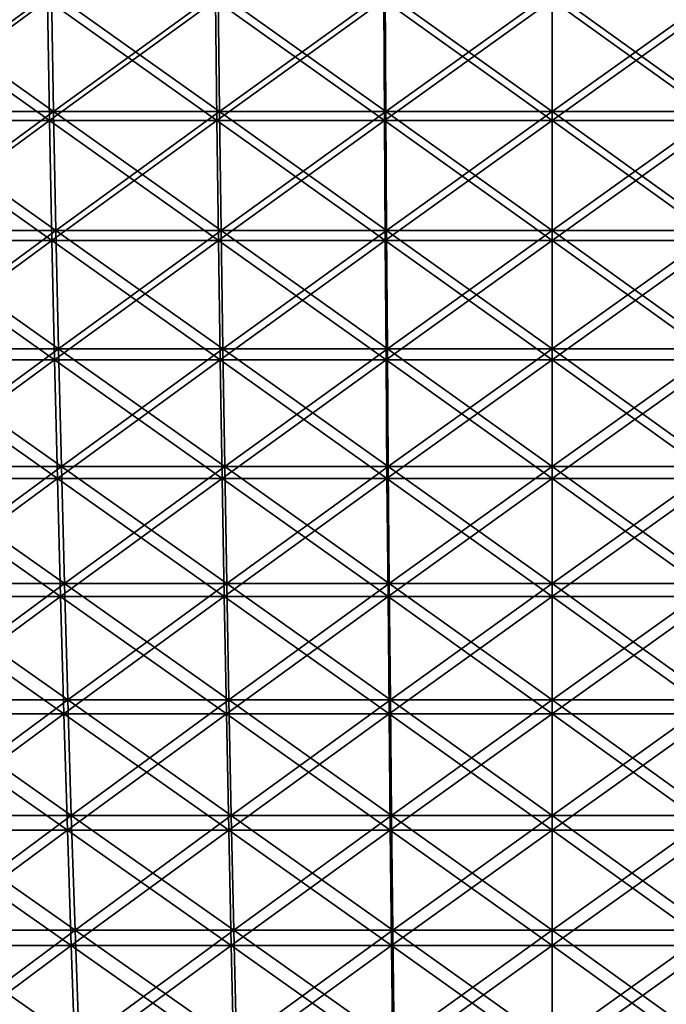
# Model space of a CAD drawing. Header units: millimetres. Extents: x -250 to 250, y -45 to 4150.
# Tile 701 of 805: x -24 to 5, y 4061 to 4105. Entities that reach past the tile are written whole.
import ezdxf

# ---------------------------------------------------------------- set-up
doc = ezdxf.new("R2010")
doc.units = ezdxf.units.MM
doc.header["$LTSCALE"] = 81.481481
for name, color, linetype in [('19', 7, 'CONTINUOUS'), ('20', 7, 'CONTINUOUS'), ('21', 7, 'CONTINUOUS'), ('22', 7, 'CONTINUOUS')]:
    doc.layers.add(name, color=color, linetype=linetype)

msp = doc.modelspace()

# ---------------------------------------------------------------- linework, layer by layer
at = {"layer": '19', "color": 7, "linetype": 'CONTINUOUS'}
for points in [[(-22.708, 4106.054, -245.057), (-30.117, 4100.628, -243.219), (-30.244, 4106.054, -244.242), (-22.708, 4106.054, -245.057)], [(-22.613, 4100.628, -244.031), (-30.117, 4100.628, -243.219), (-22.708, 4106.054, -245.057), (-22.613, 4100.628, -244.031)], [(-15.151, 4106.054, -245.64), (-22.613, 4100.628, -244.031), (-22.708, 4106.054, -245.057), (-15.151, 4106.054, -245.64)], [(-15.087, 4100.628, -244.612), (-22.613, 4100.628, -244.031), (-15.151, 4106.054, -245.64), (-15.087, 4100.628, -244.612)], [(-7.579, 4106.054, -245.99), (-15.087, 4100.628, -244.612), (-15.151, 4106.054, -245.64), (-7.579, 4106.054, -245.99)], [(-7.547, 4100.628, -244.96), (-15.087, 4100.628, -244.612), (-7.579, 4106.054, -245.99), (-7.547, 4100.628, -244.96)], [(0, 4106.054, -246.107), (-7.547, 4100.628, -244.96), (-7.579, 4106.054, -245.99), (0, 4106.054, -246.107)], [(0, 4100.628, -245.076), (-7.547, 4100.628, -244.96), (0, 4106.054, -246.107), (0, 4100.628, -245.076)], [(7.547, 4100.628, -244.96), (0, 4100.628, -245.076), (7.579, 4106.054, -245.99), (7.547, 4100.628, -244.96)], [(7.579, 4106.054, -245.99), (0, 4100.628, -245.076), (0, 4106.054, -246.107), (7.579, 4106.054, -245.99)], [(-22.613, 4100.628, -244.031), (-29.976, 4095.227, -242.077), (-30.117, 4100.628, -243.219), (-22.613, 4100.628, -244.031)], [(-22.507, 4095.227, -242.886), (-29.976, 4095.227, -242.077), (-22.613, 4100.628, -244.031), (-22.507, 4095.227, -242.886)], [(-15.087, 4100.628, -244.612), (-22.507, 4095.227, -242.886), (-22.613, 4100.628, -244.031), (-15.087, 4100.628, -244.612)], [(-15.016, 4095.227, -243.463), (-22.507, 4095.227, -242.886), (-15.087, 4100.628, -244.612), (-15.016, 4095.227, -243.463)], [(-7.547, 4100.628, -244.96), (-15.016, 4095.227, -243.463), (-15.087, 4100.628, -244.612), (-7.547, 4100.628, -244.96)], [(-7.512, 4095.227, -243.81), (-15.016, 4095.227, -243.463), (-7.547, 4100.628, -244.96), (-7.512, 4095.227, -243.81)], [(0, 4100.628, -245.076), (-7.512, 4095.227, -243.81), (-7.547, 4100.628, -244.96), (0, 4100.628, -245.076)], [(0, 4095.227, -243.926), (-7.512, 4095.227, -243.81), (0, 4100.628, -245.076), (0, 4095.227, -243.926)], [(7.512, 4095.227, -243.81), (0, 4095.227, -243.926), (7.547, 4100.628, -244.96), (7.512, 4095.227, -243.81)], [(7.547, 4100.628, -244.96), (0, 4095.227, -243.926), (0, 4100.628, -245.076), (7.547, 4100.628, -244.96)], [(-22.507, 4095.227, -242.886), (-29.82, 4089.852, -240.817), (-29.976, 4095.227, -242.077), (-22.507, 4095.227, -242.886)], [(-22.39, 4089.852, -241.622), (-29.82, 4089.852, -240.817), (-22.507, 4095.227, -242.886), (-22.39, 4089.852, -241.622)], [(-15.016, 4095.227, -243.463), (-22.39, 4089.852, -241.622), (-22.507, 4095.227, -242.886), (-15.016, 4095.227, -243.463)], [(-14.938, 4089.852, -242.196), (-22.39, 4089.852, -241.622), (-15.016, 4095.227, -243.463), (-14.938, 4089.852, -242.196)], [(-7.512, 4095.227, -243.81), (-14.938, 4089.852, -242.196), (-15.016, 4095.227, -243.463), (-7.512, 4095.227, -243.81)], [(-7.473, 4089.852, -242.542), (-14.938, 4089.852, -242.196), (-7.512, 4095.227, -243.81), (-7.473, 4089.852, -242.542)], [(0, 4095.227, -243.926), (-7.473, 4089.852, -242.542), (-7.512, 4095.227, -243.81), (0, 4095.227, -243.926)], [(0, 4089.852, -242.657), (-7.473, 4089.852, -242.542), (0, 4095.227, -243.926), (0, 4089.852, -242.657)], [(7.473, 4089.852, -242.542), (0, 4089.852, -242.657), (7.512, 4095.227, -243.81), (7.473, 4089.852, -242.542)], [(7.512, 4095.227, -243.81), (0, 4089.852, -242.657), (0, 4095.227, -243.926), (7.512, 4095.227, -243.81)], [(-22.39, 4089.852, -241.622), (-29.649, 4084.507, -239.44), (-29.82, 4089.852, -240.817), (-22.39, 4089.852, -241.622)], [(-22.261, 4084.507, -240.24), (-29.649, 4084.507, -239.44), (-22.39, 4089.852, -241.622), (-22.261, 4084.507, -240.24)], [(-14.938, 4089.852, -242.196), (-22.261, 4084.507, -240.24), (-22.39, 4089.852, -241.622), (-14.938, 4089.852, -242.196)], [(-14.853, 4084.507, -240.811), (-22.261, 4084.507, -240.24), (-14.938, 4089.852, -242.196), (-14.853, 4084.507, -240.811)], [(-7.473, 4089.852, -242.542), (-14.853, 4084.507, -240.811), (-14.938, 4089.852, -242.196), (-7.473, 4089.852, -242.542)], [(-7.43, 4084.507, -241.154), (-14.853, 4084.507, -240.811), (-7.473, 4089.852, -242.542), (-7.43, 4084.507, -241.154)], [(0, 4089.852, -242.657), (-7.43, 4084.507, -241.154), (-7.473, 4089.852, -242.542), (0, 4089.852, -242.657)], [(0, 4084.507, -241.269), (-7.43, 4084.507, -241.154), (0, 4089.852, -242.657), (0, 4084.507, -241.269)], [(7.43, 4084.507, -241.154), (0, 4084.507, -241.269), (7.473, 4089.852, -242.542), (7.43, 4084.507, -241.154)], [(7.473, 4089.852, -242.542), (0, 4084.507, -241.269), (0, 4089.852, -242.657), (7.473, 4089.852, -242.542)], [(-22.261, 4084.507, -240.24), (-29.464, 4079.194, -237.946), (-29.649, 4084.507, -239.44), (-22.261, 4084.507, -240.24)], [(-22.123, 4079.194, -238.741), (-29.464, 4079.194, -237.946), (-22.261, 4084.507, -240.24), (-22.123, 4079.194, -238.741)], [(-14.853, 4084.507, -240.811), (-22.123, 4079.194, -238.741), (-22.261, 4084.507, -240.24), (-14.853, 4084.507, -240.811)], [(-14.76, 4079.194, -239.309), (-22.123, 4079.194, -238.741), (-14.853, 4084.507, -240.811), (-14.76, 4079.194, -239.309)], [(-7.43, 4084.507, -241.154), (-14.76, 4079.194, -239.309), (-14.853, 4084.507, -240.811), (-7.43, 4084.507, -241.154)], [(-7.384, 4079.194, -239.65), (-14.76, 4079.194, -239.309), (-7.43, 4084.507, -241.154), (-7.384, 4079.194, -239.65)], [(0, 4084.507, -241.269), (-7.384, 4079.194, -239.65), (-7.43, 4084.507, -241.154), (0, 4084.507, -241.269)], [(0, 4079.194, -239.763), (-7.384, 4079.194, -239.65), (0, 4084.507, -241.269), (0, 4079.194, -239.763)], [(7.384, 4079.194, -239.65), (0, 4079.194, -239.763), (7.43, 4084.507, -241.154), (7.384, 4079.194, -239.65)], [(7.43, 4084.507, -241.154), (0, 4079.194, -239.763), (0, 4084.507, -241.269), (7.43, 4084.507, -241.154)], [(-22.123, 4079.194, -238.741), (-29.265, 4073.915, -236.336), (-29.464, 4079.194, -237.946), (-22.123, 4079.194, -238.741)], [(-21.973, 4073.915, -237.125), (-29.265, 4073.915, -236.336), (-22.123, 4079.194, -238.741), (-21.973, 4073.915, -237.125)], [(-14.76, 4079.194, -239.309), (-21.973, 4073.915, -237.125), (-22.123, 4079.194, -238.741), (-14.76, 4079.194, -239.309)], [(-14.66, 4073.915, -237.689), (-21.973, 4073.915, -237.125), (-14.76, 4079.194, -239.309), (-14.66, 4073.915, -237.689)], [(-7.384, 4079.194, -239.65), (-14.66, 4073.915, -237.689), (-14.76, 4079.194, -239.309), (-7.384, 4079.194, -239.65)], [(-7.334, 4073.915, -238.028), (-14.66, 4073.915, -237.689), (-7.384, 4079.194, -239.65), (-7.334, 4073.915, -238.028)], [(0, 4079.194, -239.763), (-7.334, 4073.915, -238.028), (-7.384, 4079.194, -239.65), (0, 4079.194, -239.763)], [(0, 4073.915, -238.141), (-7.334, 4073.915, -238.028), (0, 4079.194, -239.763), (0, 4073.915, -238.141)], [(7.334, 4073.915, -238.028), (0, 4073.915, -238.141), (7.384, 4079.194, -239.65), (7.334, 4073.915, -238.028)], [(7.384, 4079.194, -239.65), (0, 4073.915, -238.141), (0, 4079.194, -239.763), (7.384, 4079.194, -239.65)], [(-21.973, 4073.915, -237.125), (-29.051, 4068.673, -234.61), (-29.265, 4073.915, -236.336), (-21.973, 4073.915, -237.125)], [(-21.812, 4068.673, -235.394), (-29.051, 4068.673, -234.61), (-21.973, 4073.915, -237.125), (-21.812, 4068.673, -235.394)], [(-14.66, 4073.915, -237.689), (-21.812, 4068.673, -235.394), (-21.973, 4073.915, -237.125), (-14.66, 4073.915, -237.689)], [(-14.553, 4068.673, -235.954), (-21.812, 4068.673, -235.394), (-14.66, 4073.915, -237.689), (-14.553, 4068.673, -235.954)], [(-7.334, 4073.915, -238.028), (-14.553, 4068.673, -235.954), (-14.66, 4073.915, -237.689), (-7.334, 4073.915, -238.028)], [(-7.28, 4068.673, -236.29), (-14.553, 4068.673, -235.954), (-7.334, 4073.915, -238.028), (-7.28, 4068.673, -236.29)], [(0, 4073.915, -238.141), (-7.28, 4068.673, -236.29), (-7.334, 4073.915, -238.028), (0, 4073.915, -238.141)], [(0, 4068.673, -236.402), (-7.28, 4068.673, -236.29), (0, 4073.915, -238.141), (0, 4068.673, -236.402)], [(7.28, 4068.673, -236.29), (0, 4068.673, -236.402), (7.334, 4073.915, -238.028), (7.28, 4068.673, -236.29)], [(7.334, 4073.915, -238.028), (0, 4068.673, -236.402), (0, 4073.915, -238.141), (7.334, 4073.915, -238.028)], [(-21.812, 4068.673, -235.394), (-28.823, 4063.471, -232.77), (-29.051, 4068.673, -234.61), (-21.812, 4068.673, -235.394)], [(-21.641, 4063.471, -233.548), (-28.823, 4063.471, -232.77), (-21.812, 4068.673, -235.394), (-21.641, 4063.471, -233.548)], [(-14.553, 4068.673, -235.954), (-21.641, 4063.471, -233.548), (-21.812, 4068.673, -235.394), (-14.553, 4068.673, -235.954)], [(-14.439, 4063.471, -234.103), (-21.641, 4063.471, -233.548), (-14.553, 4068.673, -235.954), (-14.439, 4063.471, -234.103)], [(-7.28, 4068.673, -236.29), (-14.439, 4063.471, -234.103), (-14.553, 4068.673, -235.954), (-7.28, 4068.673, -236.29)], [(-7.223, 4063.471, -234.437), (-14.439, 4063.471, -234.103), (-7.28, 4068.673, -236.29), (-7.223, 4063.471, -234.437)], [(0, 4068.673, -236.402), (-7.223, 4063.471, -234.437), (-7.28, 4068.673, -236.29), (0, 4068.673, -236.402)], [(0, 4063.471, -234.548), (-7.223, 4063.471, -234.437), (0, 4068.673, -236.402), (0, 4063.471, -234.548)], [(7.223, 4063.471, -234.437), (0, 4063.471, -234.548), (7.28, 4068.673, -236.29), (7.223, 4063.471, -234.437)], [(7.28, 4068.673, -236.29), (0, 4063.471, -234.548), (0, 4068.673, -236.402), (7.28, 4068.673, -236.29)], [(-21.641, 4063.471, -233.548), (-28.581, 4058.312, -230.817), (-28.823, 4063.471, -232.77), (-21.641, 4063.471, -233.548)], [(-21.46, 4058.312, -231.587), (-28.581, 4058.312, -230.817), (-21.641, 4063.471, -233.548), (-21.46, 4058.312, -231.587)], [(-14.439, 4063.471, -234.103), (-21.46, 4058.312, -231.587), (-21.641, 4063.471, -233.548), (-14.439, 4063.471, -234.103)], [(-14.318, 4058.312, -232.138), (-21.46, 4058.312, -231.587), (-14.439, 4063.471, -234.103), (-14.318, 4058.312, -232.138)], [(-7.223, 4063.471, -234.437), (-14.318, 4058.312, -232.138), (-14.439, 4063.471, -234.103), (-7.223, 4063.471, -234.437)], [(-7.162, 4058.312, -232.469), (-14.318, 4058.312, -232.138), (-7.223, 4063.471, -234.437), (-7.162, 4058.312, -232.469)], [(0, 4063.471, -234.548), (-7.162, 4058.312, -232.469), (-7.223, 4063.471, -234.437), (0, 4063.471, -234.548)], [(0, 4058.312, -232.58), (-7.162, 4058.312, -232.469), (0, 4063.471, -234.548), (0, 4058.312, -232.58)], [(7.162, 4058.312, -232.469), (0, 4058.312, -232.58), (7.223, 4063.471, -234.437), (7.162, 4058.312, -232.469)], [(7.223, 4063.471, -234.437), (0, 4058.312, -232.58), (0, 4063.471, -234.548), (7.223, 4063.471, -234.437)]]:
    msp.add_3dface(points, dxfattribs=at)
at = {"layer": '20', "color": 7, "linetype": 'CONTINUOUS'}
for points in [[(-30.117, 4100.628, 243.219), (-22.613, 4100.628, 244.031), (-30.244, 4106.054, 244.242), (-30.117, 4100.628, 243.219)], [(-30.244, 4106.054, 244.242), (-22.613, 4100.628, 244.031), (-22.708, 4106.054, 245.057), (-30.244, 4106.054, 244.242)], [(-22.613, 4100.628, 244.031), (-15.087, 4100.628, 244.612), (-22.708, 4106.054, 245.057), (-22.613, 4100.628, 244.031)], [(-22.708, 4106.054, 245.057), (-15.087, 4100.628, 244.612), (-15.151, 4106.054, 245.64), (-22.708, 4106.054, 245.057)], [(-15.087, 4100.628, 244.612), (-7.547, 4100.628, 244.96), (-15.151, 4106.054, 245.64), (-15.087, 4100.628, 244.612)], [(-15.151, 4106.054, 245.64), (-7.547, 4100.628, 244.96), (-7.579, 4106.054, 245.99), (-15.151, 4106.054, 245.64)], [(-7.547, 4100.628, 244.96), (0, 4100.628, 245.076), (-7.579, 4106.054, 245.99), (-7.547, 4100.628, 244.96)], [(-7.579, 4106.054, 245.99), (0, 4100.628, 245.076), (0, 4106.054, 246.107), (-7.579, 4106.054, 245.99)], [(0, 4100.628, 245.076), (7.547, 4100.628, 244.96), (0, 4106.054, 246.107), (0, 4100.628, 245.076)], [(0, 4106.054, 246.107), (7.547, 4100.628, 244.96), (7.579, 4106.054, 245.99), (0, 4106.054, 246.107)], [(-29.976, 4095.227, 242.077), (-22.507, 4095.227, 242.886), (-30.117, 4100.628, 243.219), (-29.976, 4095.227, 242.077)], [(-30.117, 4100.628, 243.219), (-22.507, 4095.227, 242.886), (-22.613, 4100.628, 244.031), (-30.117, 4100.628, 243.219)], [(-22.507, 4095.227, 242.886), (-15.016, 4095.227, 243.463), (-22.613, 4100.628, 244.031), (-22.507, 4095.227, 242.886)], [(-22.613, 4100.628, 244.031), (-15.016, 4095.227, 243.463), (-15.087, 4100.628, 244.612), (-22.613, 4100.628, 244.031)], [(-15.016, 4095.227, 243.463), (-7.512, 4095.227, 243.81), (-15.087, 4100.628, 244.612), (-15.016, 4095.227, 243.463)], [(-15.087, 4100.628, 244.612), (-7.512, 4095.227, 243.81), (-7.547, 4100.628, 244.96), (-15.087, 4100.628, 244.612)], [(-7.512, 4095.227, 243.81), (0, 4095.227, 243.926), (-7.547, 4100.628, 244.96), (-7.512, 4095.227, 243.81)], [(-7.547, 4100.628, 244.96), (0, 4095.227, 243.926), (0, 4100.628, 245.076), (-7.547, 4100.628, 244.96)], [(0, 4095.227, 243.926), (7.512, 4095.227, 243.81), (0, 4100.628, 245.076), (0, 4095.227, 243.926)], [(0, 4100.628, 245.076), (7.512, 4095.227, 243.81), (7.547, 4100.628, 244.96), (0, 4100.628, 245.076)], [(-29.82, 4089.852, 240.817), (-22.39, 4089.852, 241.622), (-29.976, 4095.227, 242.077), (-29.82, 4089.852, 240.817)], [(-29.976, 4095.227, 242.077), (-22.39, 4089.852, 241.622), (-22.507, 4095.227, 242.886), (-29.976, 4095.227, 242.077)], [(-22.39, 4089.852, 241.622), (-14.938, 4089.852, 242.196), (-22.507, 4095.227, 242.886), (-22.39, 4089.852, 241.622)], [(-22.507, 4095.227, 242.886), (-14.938, 4089.852, 242.196), (-15.016, 4095.227, 243.463), (-22.507, 4095.227, 242.886)], [(-14.938, 4089.852, 242.196), (-7.473, 4089.852, 242.542), (-15.016, 4095.227, 243.463), (-14.938, 4089.852, 242.196)], [(-15.016, 4095.227, 243.463), (-7.473, 4089.852, 242.542), (-7.512, 4095.227, 243.81), (-15.016, 4095.227, 243.463)], [(-7.473, 4089.852, 242.542), (0, 4089.852, 242.657), (-7.512, 4095.227, 243.81), (-7.473, 4089.852, 242.542)], [(-7.512, 4095.227, 243.81), (0, 4089.852, 242.657), (0, 4095.227, 243.926), (-7.512, 4095.227, 243.81)], [(0, 4089.852, 242.657), (7.473, 4089.852, 242.542), (0, 4095.227, 243.926), (0, 4089.852, 242.657)], [(0, 4095.227, 243.926), (7.473, 4089.852, 242.542), (7.512, 4095.227, 243.81), (0, 4095.227, 243.926)], [(-29.649, 4084.507, 239.44), (-22.261, 4084.507, 240.24), (-29.82, 4089.852, 240.817), (-29.649, 4084.507, 239.44)], [(-29.82, 4089.852, 240.817), (-22.261, 4084.507, 240.24), (-22.39, 4089.852, 241.622), (-29.82, 4089.852, 240.817)], [(-22.261, 4084.507, 240.24), (-14.853, 4084.507, 240.811), (-22.39, 4089.852, 241.622), (-22.261, 4084.507, 240.24)], [(-22.39, 4089.852, 241.622), (-14.853, 4084.507, 240.811), (-14.938, 4089.852, 242.196), (-22.39, 4089.852, 241.622)], [(-14.853, 4084.507, 240.811), (-7.43, 4084.507, 241.154), (-14.938, 4089.852, 242.196), (-14.853, 4084.507, 240.811)], [(-14.938, 4089.852, 242.196), (-7.43, 4084.507, 241.154), (-7.473, 4089.852, 242.542), (-14.938, 4089.852, 242.196)], [(-7.43, 4084.507, 241.154), (0, 4084.507, 241.269), (-7.473, 4089.852, 242.542), (-7.43, 4084.507, 241.154)], [(-7.473, 4089.852, 242.542), (0, 4084.507, 241.269), (0, 4089.852, 242.657), (-7.473, 4089.852, 242.542)], [(0, 4084.507, 241.269), (7.43, 4084.507, 241.154), (0, 4089.852, 242.657), (0, 4084.507, 241.269)], [(0, 4089.852, 242.657), (7.43, 4084.507, 241.154), (7.473, 4089.852, 242.542), (0, 4089.852, 242.657)], [(-29.464, 4079.194, 237.946), (-22.123, 4079.194, 238.741), (-29.649, 4084.507, 239.44), (-29.464, 4079.194, 237.946)], [(-29.649, 4084.507, 239.44), (-22.123, 4079.194, 238.741), (-22.261, 4084.507, 240.24), (-29.649, 4084.507, 239.44)], [(-22.123, 4079.194, 238.741), (-14.76, 4079.194, 239.309), (-22.261, 4084.507, 240.24), (-22.123, 4079.194, 238.741)], [(-22.261, 4084.507, 240.24), (-14.76, 4079.194, 239.309), (-14.853, 4084.507, 240.811), (-22.261, 4084.507, 240.24)], [(-14.76, 4079.194, 239.309), (-7.384, 4079.194, 239.65), (-14.853, 4084.507, 240.811), (-14.76, 4079.194, 239.309)], [(-14.853, 4084.507, 240.811), (-7.384, 4079.194, 239.65), (-7.43, 4084.507, 241.154), (-14.853, 4084.507, 240.811)], [(-7.384, 4079.194, 239.65), (0, 4079.194, 239.763), (-7.43, 4084.507, 241.154), (-7.384, 4079.194, 239.65)], [(-7.43, 4084.507, 241.154), (0, 4079.194, 239.763), (0, 4084.507, 241.269), (-7.43, 4084.507, 241.154)], [(0, 4079.194, 239.763), (7.384, 4079.194, 239.65), (0, 4084.507, 241.269), (0, 4079.194, 239.763)], [(0, 4084.507, 241.269), (7.384, 4079.194, 239.65), (7.43, 4084.507, 241.154), (0, 4084.507, 241.269)], [(-29.265, 4073.915, 236.336), (-21.973, 4073.915, 237.125), (-29.464, 4079.194, 237.946), (-29.265, 4073.915, 236.336)], [(-29.464, 4079.194, 237.946), (-21.973, 4073.915, 237.125), (-22.123, 4079.194, 238.741), (-29.464, 4079.194, 237.946)], [(-21.973, 4073.915, 237.125), (-14.66, 4073.915, 237.689), (-22.123, 4079.194, 238.741), (-21.973, 4073.915, 237.125)], [(-22.123, 4079.194, 238.741), (-14.66, 4073.915, 237.689), (-14.76, 4079.194, 239.309), (-22.123, 4079.194, 238.741)], [(-14.66, 4073.915, 237.689), (-7.334, 4073.915, 238.028), (-14.76, 4079.194, 239.309), (-14.66, 4073.915, 237.689)], [(-14.76, 4079.194, 239.309), (-7.334, 4073.915, 238.028), (-7.384, 4079.194, 239.65), (-14.76, 4079.194, 239.309)], [(-7.334, 4073.915, 238.028), (0, 4073.915, 238.141), (-7.384, 4079.194, 239.65), (-7.334, 4073.915, 238.028)], [(-7.384, 4079.194, 239.65), (0, 4073.915, 238.141), (0, 4079.194, 239.763), (-7.384, 4079.194, 239.65)], [(0, 4073.915, 238.141), (7.334, 4073.915, 238.028), (0, 4079.194, 239.763), (0, 4073.915, 238.141)], [(0, 4079.194, 239.763), (7.334, 4073.915, 238.028), (7.384, 4079.194, 239.65), (0, 4079.194, 239.763)], [(-29.051, 4068.673, 234.61), (-21.812, 4068.673, 235.394), (-29.265, 4073.915, 236.336), (-29.051, 4068.673, 234.61)], [(-29.265, 4073.915, 236.336), (-21.812, 4068.673, 235.394), (-21.973, 4073.915, 237.125), (-29.265, 4073.915, 236.336)], [(-21.812, 4068.673, 235.394), (-14.553, 4068.673, 235.954), (-21.973, 4073.915, 237.125), (-21.812, 4068.673, 235.394)], [(-21.973, 4073.915, 237.125), (-14.553, 4068.673, 235.954), (-14.66, 4073.915, 237.689), (-21.973, 4073.915, 237.125)], [(-14.553, 4068.673, 235.954), (-7.28, 4068.673, 236.29), (-14.66, 4073.915, 237.689), (-14.553, 4068.673, 235.954)], [(-14.66, 4073.915, 237.689), (-7.28, 4068.673, 236.29), (-7.334, 4073.915, 238.028), (-14.66, 4073.915, 237.689)], [(-7.28, 4068.673, 236.29), (0, 4068.673, 236.402), (-7.334, 4073.915, 238.028), (-7.28, 4068.673, 236.29)], [(-7.334, 4073.915, 238.028), (0, 4068.673, 236.402), (0, 4073.915, 238.141), (-7.334, 4073.915, 238.028)], [(0, 4068.673, 236.402), (7.28, 4068.673, 236.29), (0, 4073.915, 238.141), (0, 4068.673, 236.402)], [(0, 4073.915, 238.141), (7.28, 4068.673, 236.29), (7.334, 4073.915, 238.028), (0, 4073.915, 238.141)], [(-28.823, 4063.471, 232.77), (-21.641, 4063.471, 233.548), (-29.051, 4068.673, 234.61), (-28.823, 4063.471, 232.77)], [(-29.051, 4068.673, 234.61), (-21.641, 4063.471, 233.548), (-21.812, 4068.673, 235.394), (-29.051, 4068.673, 234.61)], [(-21.641, 4063.471, 233.548), (-14.439, 4063.471, 234.103), (-21.812, 4068.673, 235.394), (-21.641, 4063.471, 233.548)], [(-21.812, 4068.673, 235.394), (-14.439, 4063.471, 234.103), (-14.553, 4068.673, 235.954), (-21.812, 4068.673, 235.394)], [(-14.439, 4063.471, 234.103), (-7.223, 4063.471, 234.437), (-14.553, 4068.673, 235.954), (-14.439, 4063.471, 234.103)], [(-14.553, 4068.673, 235.954), (-7.223, 4063.471, 234.437), (-7.28, 4068.673, 236.29), (-14.553, 4068.673, 235.954)], [(-7.223, 4063.471, 234.437), (0, 4063.471, 234.548), (-7.28, 4068.673, 236.29), (-7.223, 4063.471, 234.437)], [(-7.28, 4068.673, 236.29), (0, 4063.471, 234.548), (0, 4068.673, 236.402), (-7.28, 4068.673, 236.29)], [(0, 4063.471, 234.548), (7.223, 4063.471, 234.437), (0, 4068.673, 236.402), (0, 4063.471, 234.548)], [(0, 4068.673, 236.402), (7.223, 4063.471, 234.437), (7.28, 4068.673, 236.29), (0, 4068.673, 236.402)], [(-28.581, 4058.312, 230.817), (-21.46, 4058.312, 231.587), (-28.823, 4063.471, 232.77), (-28.581, 4058.312, 230.817)], [(-28.823, 4063.471, 232.77), (-21.46, 4058.312, 231.587), (-21.641, 4063.471, 233.548), (-28.823, 4063.471, 232.77)], [(-21.46, 4058.312, 231.587), (-14.318, 4058.312, 232.138), (-21.641, 4063.471, 233.548), (-21.46, 4058.312, 231.587)], [(-21.641, 4063.471, 233.548), (-14.318, 4058.312, 232.138), (-14.439, 4063.471, 234.103), (-21.641, 4063.471, 233.548)], [(-14.318, 4058.312, 232.138), (-7.162, 4058.312, 232.469), (-14.439, 4063.471, 234.103), (-14.318, 4058.312, 232.138)], [(-14.439, 4063.471, 234.103), (-7.162, 4058.312, 232.469), (-7.223, 4063.471, 234.437), (-14.439, 4063.471, 234.103)], [(-7.162, 4058.312, 232.469), (0, 4058.312, 232.58), (-7.223, 4063.471, 234.437), (-7.162, 4058.312, 232.469)], [(-7.223, 4063.471, 234.437), (0, 4058.312, 232.58), (0, 4063.471, 234.548), (-7.223, 4063.471, 234.437)], [(0, 4058.312, 232.58), (7.162, 4058.312, 232.469), (0, 4063.471, 234.548), (0, 4058.312, 232.58)], [(0, 4063.471, 234.548), (7.162, 4058.312, 232.469), (7.223, 4063.471, 234.437), (0, 4063.471, 234.548)]]:
    msp.add_3dface(points, dxfattribs=at)
at = {"layer": '21', "color": 7, "linetype": 'CONTINUOUS'}
for points in [[(-22.526, 4106.411, 243.098), (-29.876, 4101.03, 241.274), (-30.002, 4106.411, 242.289), (-22.526, 4106.411, 243.098)], [(-22.432, 4101.03, 242.08), (-29.876, 4101.03, 241.274), (-22.526, 4106.411, 243.098), (-22.432, 4101.03, 242.08)], [(-15.029, 4106.411, 243.676), (-22.432, 4101.03, 242.08), (-22.526, 4106.411, 243.098), (-15.029, 4106.411, 243.676)], [(-14.967, 4101.03, 242.656), (-22.432, 4101.03, 242.08), (-15.029, 4106.411, 243.676), (-14.967, 4101.03, 242.656)], [(-7.518, 4106.411, 244.024), (-14.967, 4101.03, 242.656), (-15.029, 4106.411, 243.676), (-7.518, 4106.411, 244.024)], [(-7.487, 4101.03, 243.002), (-14.967, 4101.03, 242.656), (-7.518, 4106.411, 244.024), (-7.487, 4101.03, 243.002)], [(0, 4106.411, 244.139), (-7.487, 4101.03, 243.002), (-7.518, 4106.411, 244.024), (0, 4106.411, 244.139)], [(0, 4101.03, 243.117), (-7.487, 4101.03, 243.002), (0, 4106.411, 244.139), (0, 4101.03, 243.117)], [(7.487, 4101.03, 243.002), (0, 4101.03, 243.117), (7.518, 4106.411, 244.024), (7.487, 4101.03, 243.002)], [(7.518, 4106.411, 244.024), (0, 4101.03, 243.117), (0, 4106.411, 244.139), (7.518, 4106.411, 244.024)], [(-22.432, 4101.03, 242.08), (-29.736, 4095.673, 240.142), (-29.876, 4101.03, 241.274), (-22.432, 4101.03, 242.08)], [(-22.327, 4095.673, 240.944), (-29.736, 4095.673, 240.142), (-22.432, 4101.03, 242.08), (-22.327, 4095.673, 240.944)], [(-14.967, 4101.03, 242.656), (-22.327, 4095.673, 240.944), (-22.432, 4101.03, 242.08), (-14.967, 4101.03, 242.656)], [(-14.896, 4095.673, 241.517), (-22.327, 4095.673, 240.944), (-14.967, 4101.03, 242.656), (-14.896, 4095.673, 241.517)], [(-7.487, 4101.03, 243.002), (-14.896, 4095.673, 241.517), (-14.967, 4101.03, 242.656), (-7.487, 4101.03, 243.002)], [(-7.452, 4095.673, 241.862), (-14.896, 4095.673, 241.517), (-7.487, 4101.03, 243.002), (-7.452, 4095.673, 241.862)], [(0, 4101.03, 243.117), (-7.452, 4095.673, 241.862), (-7.487, 4101.03, 243.002), (0, 4101.03, 243.117)], [(0, 4095.673, 241.976), (-7.452, 4095.673, 241.862), (0, 4101.03, 243.117), (0, 4095.673, 241.976)], [(7.452, 4095.673, 241.862), (0, 4095.673, 241.976), (7.487, 4101.03, 243.002), (7.452, 4095.673, 241.862)], [(7.487, 4101.03, 243.002), (0, 4095.673, 241.976), (0, 4101.03, 243.117), (7.487, 4101.03, 243.002)], [(-22.327, 4095.673, 240.944), (-29.581, 4090.342, 238.893), (-29.736, 4095.673, 240.142), (-22.327, 4095.673, 240.944)], [(-22.211, 4090.342, 239.691), (-29.581, 4090.342, 238.893), (-22.327, 4095.673, 240.944), (-22.211, 4090.342, 239.691)], [(-14.896, 4095.673, 241.517), (-22.211, 4090.342, 239.691), (-22.327, 4095.673, 240.944), (-14.896, 4095.673, 241.517)], [(-14.819, 4090.342, 240.261), (-22.211, 4090.342, 239.691), (-14.896, 4095.673, 241.517), (-14.819, 4090.342, 240.261)], [(-7.452, 4095.673, 241.862), (-14.819, 4090.342, 240.261), (-14.896, 4095.673, 241.517), (-7.452, 4095.673, 241.862)], [(-7.413, 4090.342, 240.603), (-14.819, 4090.342, 240.261), (-7.452, 4095.673, 241.862), (-7.413, 4090.342, 240.603)], [(0, 4095.673, 241.976), (-7.413, 4090.342, 240.603), (-7.452, 4095.673, 241.862), (0, 4095.673, 241.976)], [(0, 4090.342, 240.717), (-7.413, 4090.342, 240.603), (0, 4095.673, 241.976), (0, 4090.342, 240.717)], [(7.413, 4090.342, 240.603), (0, 4090.342, 240.717), (7.452, 4095.673, 241.862), (7.413, 4090.342, 240.603)], [(7.452, 4095.673, 241.862), (0, 4090.342, 240.717), (0, 4095.673, 241.976), (7.452, 4095.673, 241.862)], [(-22.211, 4090.342, 239.691), (-29.412, 4085.04, 237.527), (-29.581, 4090.342, 238.893), (-22.211, 4090.342, 239.691)], [(-22.084, 4085.04, 238.32), (-29.412, 4085.04, 237.527), (-22.211, 4090.342, 239.691), (-22.084, 4085.04, 238.32)], [(-14.819, 4090.342, 240.261), (-22.084, 4085.04, 238.32), (-22.211, 4090.342, 239.691), (-14.819, 4090.342, 240.261)], [(-14.734, 4085.04, 238.887), (-22.084, 4085.04, 238.32), (-14.819, 4090.342, 240.261), (-14.734, 4085.04, 238.887)], [(-7.413, 4090.342, 240.603), (-14.734, 4085.04, 238.887), (-14.819, 4090.342, 240.261), (-7.413, 4090.342, 240.603)], [(-7.371, 4085.04, 239.228), (-14.734, 4085.04, 238.887), (-7.413, 4090.342, 240.603), (-7.371, 4085.04, 239.228)], [(0, 4090.342, 240.717), (-7.371, 4085.04, 239.228), (-7.413, 4090.342, 240.603), (0, 4090.342, 240.717)], [(0, 4085.04, 239.341), (-7.371, 4085.04, 239.228), (0, 4090.342, 240.717), (0, 4085.04, 239.341)], [(7.371, 4085.04, 239.228), (0, 4085.04, 239.341), (7.413, 4090.342, 240.603), (7.371, 4085.04, 239.228)], [(7.413, 4090.342, 240.603), (0, 4085.04, 239.341), (0, 4090.342, 240.717), (7.413, 4090.342, 240.603)], [(-22.084, 4085.04, 238.32), (-29.229, 4079.77, 236.045), (-29.412, 4085.04, 237.527), (-22.084, 4085.04, 238.32)], [(-21.946, 4079.77, 236.833), (-29.229, 4079.77, 236.045), (-22.084, 4085.04, 238.32), (-21.946, 4079.77, 236.833)], [(-14.734, 4085.04, 238.887), (-21.946, 4079.77, 236.833), (-22.084, 4085.04, 238.32), (-14.734, 4085.04, 238.887)], [(-14.642, 4079.77, 237.397), (-21.946, 4079.77, 236.833), (-14.734, 4085.04, 238.887), (-14.642, 4079.77, 237.397)], [(-7.371, 4085.04, 239.228), (-14.642, 4079.77, 237.397), (-14.734, 4085.04, 238.887), (-7.371, 4085.04, 239.228)], [(-7.325, 4079.77, 237.735), (-14.642, 4079.77, 237.397), (-7.371, 4085.04, 239.228), (-7.325, 4079.77, 237.735)], [(0, 4085.04, 239.341), (-7.325, 4079.77, 237.735), (-7.371, 4085.04, 239.228), (0, 4085.04, 239.341)], [(0, 4079.77, 237.848), (-7.325, 4079.77, 237.735), (0, 4085.04, 239.341), (0, 4079.77, 237.848)], [(7.325, 4079.77, 237.735), (0, 4079.77, 237.848), (7.371, 4085.04, 239.228), (7.325, 4079.77, 237.735)], [(7.371, 4085.04, 239.228), (0, 4079.77, 237.848), (0, 4085.04, 239.341), (7.371, 4085.04, 239.228)], [(-21.946, 4079.77, 236.833), (-29.031, 4074.534, 234.448), (-29.229, 4079.77, 236.045), (-21.946, 4079.77, 236.833)], [(-21.797, 4074.534, 235.231), (-29.031, 4074.534, 234.448), (-21.946, 4079.77, 236.833), (-21.797, 4074.534, 235.231)], [(-14.642, 4079.77, 237.397), (-21.797, 4074.534, 235.231), (-21.946, 4079.77, 236.833), (-14.642, 4079.77, 237.397)], [(-14.543, 4074.534, 235.791), (-21.797, 4074.534, 235.231), (-14.642, 4079.77, 237.397), (-14.543, 4074.534, 235.791)], [(-7.325, 4079.77, 237.735), (-14.543, 4074.534, 235.791), (-14.642, 4079.77, 237.397), (-7.325, 4079.77, 237.735)], [(-7.275, 4074.534, 236.127), (-14.543, 4074.534, 235.791), (-7.325, 4079.77, 237.735), (-7.275, 4074.534, 236.127)], [(0, 4079.77, 237.848), (-7.275, 4074.534, 236.127), (-7.325, 4079.77, 237.735), (0, 4079.77, 237.848)], [(0, 4074.534, 236.239), (-7.275, 4074.534, 236.127), (0, 4079.77, 237.848), (0, 4074.534, 236.239)], [(7.275, 4074.534, 236.127), (0, 4074.534, 236.239), (7.325, 4079.77, 237.735), (7.275, 4074.534, 236.127)], [(7.325, 4079.77, 237.735), (0, 4074.534, 236.239), (0, 4079.77, 237.848), (7.325, 4079.77, 237.735)], [(-21.797, 4074.534, 235.231), (-28.819, 4069.334, 232.737), (-29.031, 4074.534, 234.448), (-21.797, 4074.534, 235.231)], [(-21.638, 4069.334, 233.514), (-28.819, 4069.334, 232.737), (-21.797, 4074.534, 235.231), (-21.638, 4069.334, 233.514)], [(-14.543, 4074.534, 235.791), (-21.638, 4069.334, 233.514), (-21.797, 4074.534, 235.231), (-14.543, 4074.534, 235.791)], [(-14.437, 4069.334, 234.07), (-21.638, 4069.334, 233.514), (-14.543, 4074.534, 235.791), (-14.437, 4069.334, 234.07)], [(-7.275, 4074.534, 236.127), (-14.437, 4069.334, 234.07), (-14.543, 4074.534, 235.791), (-7.275, 4074.534, 236.127)], [(-7.222, 4069.334, 234.403), (-14.437, 4069.334, 234.07), (-7.275, 4074.534, 236.127), (-7.222, 4069.334, 234.403)], [(0, 4074.534, 236.239), (-7.222, 4069.334, 234.403), (-7.275, 4074.534, 236.127), (0, 4074.534, 236.239)], [(0, 4069.334, 234.515), (-7.222, 4069.334, 234.403), (0, 4074.534, 236.239), (0, 4069.334, 234.515)], [(7.222, 4069.334, 234.403), (0, 4069.334, 234.515), (7.275, 4074.534, 236.127), (7.222, 4069.334, 234.403)], [(7.275, 4074.534, 236.127), (0, 4069.334, 234.515), (0, 4074.534, 236.239), (7.275, 4074.534, 236.127)], [(-21.638, 4069.334, 233.514), (-28.593, 4064.175, 230.912), (-28.819, 4069.334, 232.737), (-21.638, 4069.334, 233.514)], [(-21.469, 4064.175, 231.683), (-28.593, 4064.175, 230.912), (-21.638, 4069.334, 233.514), (-21.469, 4064.175, 231.683)], [(-14.437, 4069.334, 234.07), (-21.469, 4064.175, 231.683), (-21.638, 4069.334, 233.514), (-14.437, 4069.334, 234.07)], [(-14.324, 4064.175, 232.234), (-21.469, 4064.175, 231.683), (-14.437, 4069.334, 234.07), (-14.324, 4064.175, 232.234)], [(-7.222, 4069.334, 234.403), (-14.324, 4064.175, 232.234), (-14.437, 4069.334, 234.07), (-7.222, 4069.334, 234.403)], [(-7.165, 4064.175, 232.565), (-14.324, 4064.175, 232.234), (-7.222, 4069.334, 234.403), (-7.165, 4064.175, 232.565)], [(0, 4069.334, 234.515), (-7.165, 4064.175, 232.565), (-7.222, 4069.334, 234.403), (0, 4069.334, 234.515)], [(0, 4064.175, 232.676), (-7.165, 4064.175, 232.565), (0, 4069.334, 234.515), (0, 4064.175, 232.676)], [(7.165, 4064.175, 232.565), (0, 4064.175, 232.676), (7.222, 4069.334, 234.403), (7.165, 4064.175, 232.565)], [(7.222, 4069.334, 234.403), (0, 4064.175, 232.676), (0, 4069.334, 234.515), (7.222, 4069.334, 234.403)], [(-21.469, 4064.175, 231.683), (-28.353, 4059.057, 228.975), (-28.593, 4064.175, 230.912), (-21.469, 4064.175, 231.683)], [(-21.288, 4059.057, 229.739), (-28.353, 4059.057, 228.975), (-21.469, 4064.175, 231.683), (-21.288, 4059.057, 229.739)], [(-14.324, 4064.175, 232.234), (-21.288, 4059.057, 229.739), (-21.469, 4064.175, 231.683), (-14.324, 4064.175, 232.234)], [(-14.204, 4059.057, 230.286), (-21.288, 4059.057, 229.739), (-14.324, 4064.175, 232.234), (-14.204, 4059.057, 230.286)], [(-7.165, 4064.175, 232.565), (-14.204, 4059.057, 230.286), (-14.324, 4064.175, 232.234), (-7.165, 4064.175, 232.565)], [(-7.105, 4059.057, 230.614), (-14.204, 4059.057, 230.286), (-7.165, 4064.175, 232.565), (-7.105, 4059.057, 230.614)], [(0, 4064.175, 232.676), (-7.105, 4059.057, 230.614), (-7.165, 4064.175, 232.565), (0, 4064.175, 232.676)], [(0, 4059.057, 230.724), (-7.105, 4059.057, 230.614), (0, 4064.175, 232.676), (0, 4059.057, 230.724)], [(7.105, 4059.057, 230.614), (0, 4059.057, 230.724), (7.165, 4064.175, 232.565), (7.105, 4059.057, 230.614)], [(7.165, 4064.175, 232.565), (0, 4059.057, 230.724), (0, 4064.175, 232.676), (7.165, 4064.175, 232.565)]]:
    msp.add_3dface(points, dxfattribs=at)
at = {"layer": '22', "color": 7, "linetype": 'CONTINUOUS'}
for points in [[(-29.876, 4101.03, -241.274), (-22.432, 4101.03, -242.08), (-30.002, 4106.411, -242.289), (-29.876, 4101.03, -241.274)], [(-30.002, 4106.411, -242.289), (-22.432, 4101.03, -242.08), (-22.526, 4106.411, -243.098), (-30.002, 4106.411, -242.289)], [(-22.432, 4101.03, -242.08), (-14.967, 4101.03, -242.656), (-22.526, 4106.411, -243.098), (-22.432, 4101.03, -242.08)], [(-22.526, 4106.411, -243.098), (-14.967, 4101.03, -242.656), (-15.029, 4106.411, -243.676), (-22.526, 4106.411, -243.098)], [(-14.967, 4101.03, -242.656), (-7.487, 4101.03, -243.002), (-15.029, 4106.411, -243.676), (-14.967, 4101.03, -242.656)], [(-15.029, 4106.411, -243.676), (-7.487, 4101.03, -243.002), (-7.518, 4106.411, -244.024), (-15.029, 4106.411, -243.676)], [(-7.487, 4101.03, -243.002), (0, 4101.03, -243.117), (-7.518, 4106.411, -244.024), (-7.487, 4101.03, -243.002)], [(-7.518, 4106.411, -244.024), (0, 4101.03, -243.117), (0, 4106.411, -244.139), (-7.518, 4106.411, -244.024)], [(0, 4101.03, -243.117), (7.487, 4101.03, -243.002), (0, 4106.411, -244.139), (0, 4101.03, -243.117)], [(0, 4106.411, -244.139), (7.487, 4101.03, -243.002), (7.518, 4106.411, -244.024), (0, 4106.411, -244.139)], [(-29.736, 4095.673, -240.142), (-22.327, 4095.673, -240.944), (-29.876, 4101.03, -241.274), (-29.736, 4095.673, -240.142)], [(-29.876, 4101.03, -241.274), (-22.327, 4095.673, -240.944), (-22.432, 4101.03, -242.08), (-29.876, 4101.03, -241.274)], [(-22.327, 4095.673, -240.944), (-14.896, 4095.673, -241.517), (-22.432, 4101.03, -242.08), (-22.327, 4095.673, -240.944)], [(-22.432, 4101.03, -242.08), (-14.896, 4095.673, -241.517), (-14.967, 4101.03, -242.656), (-22.432, 4101.03, -242.08)], [(-14.896, 4095.673, -241.517), (-7.452, 4095.673, -241.862), (-14.967, 4101.03, -242.656), (-14.896, 4095.673, -241.517)], [(-14.967, 4101.03, -242.656), (-7.452, 4095.673, -241.862), (-7.487, 4101.03, -243.002), (-14.967, 4101.03, -242.656)], [(-7.452, 4095.673, -241.862), (0, 4095.673, -241.976), (-7.487, 4101.03, -243.002), (-7.452, 4095.673, -241.862)], [(-7.487, 4101.03, -243.002), (0, 4095.673, -241.976), (0, 4101.03, -243.117), (-7.487, 4101.03, -243.002)], [(0, 4095.673, -241.976), (7.452, 4095.673, -241.862), (0, 4101.03, -243.117), (0, 4095.673, -241.976)], [(0, 4101.03, -243.117), (7.452, 4095.673, -241.862), (7.487, 4101.03, -243.002), (0, 4101.03, -243.117)], [(-29.581, 4090.342, -238.893), (-22.211, 4090.342, -239.691), (-29.736, 4095.673, -240.142), (-29.581, 4090.342, -238.893)], [(-29.736, 4095.673, -240.142), (-22.211, 4090.342, -239.691), (-22.327, 4095.673, -240.944), (-29.736, 4095.673, -240.142)], [(-22.211, 4090.342, -239.691), (-14.819, 4090.342, -240.261), (-22.327, 4095.673, -240.944), (-22.211, 4090.342, -239.691)], [(-22.327, 4095.673, -240.944), (-14.819, 4090.342, -240.261), (-14.896, 4095.673, -241.517), (-22.327, 4095.673, -240.944)], [(-14.819, 4090.342, -240.261), (-7.413, 4090.342, -240.603), (-14.896, 4095.673, -241.517), (-14.819, 4090.342, -240.261)], [(-14.896, 4095.673, -241.517), (-7.413, 4090.342, -240.603), (-7.452, 4095.673, -241.862), (-14.896, 4095.673, -241.517)], [(-7.413, 4090.342, -240.603), (0, 4090.342, -240.717), (-7.452, 4095.673, -241.862), (-7.413, 4090.342, -240.603)], [(-7.452, 4095.673, -241.862), (0, 4090.342, -240.717), (0, 4095.673, -241.976), (-7.452, 4095.673, -241.862)], [(0, 4090.342, -240.717), (7.413, 4090.342, -240.603), (0, 4095.673, -241.976), (0, 4090.342, -240.717)], [(0, 4095.673, -241.976), (7.413, 4090.342, -240.603), (7.452, 4095.673, -241.862), (0, 4095.673, -241.976)], [(-29.412, 4085.04, -237.527), (-22.084, 4085.04, -238.32), (-29.581, 4090.342, -238.893), (-29.412, 4085.04, -237.527)], [(-29.581, 4090.342, -238.893), (-22.084, 4085.04, -238.32), (-22.211, 4090.342, -239.691), (-29.581, 4090.342, -238.893)], [(-22.084, 4085.04, -238.32), (-14.734, 4085.04, -238.887), (-22.211, 4090.342, -239.691), (-22.084, 4085.04, -238.32)], [(-22.211, 4090.342, -239.691), (-14.734, 4085.04, -238.887), (-14.819, 4090.342, -240.261), (-22.211, 4090.342, -239.691)], [(-14.734, 4085.04, -238.887), (-7.371, 4085.04, -239.228), (-14.819, 4090.342, -240.261), (-14.734, 4085.04, -238.887)], [(-14.819, 4090.342, -240.261), (-7.371, 4085.04, -239.228), (-7.413, 4090.342, -240.603), (-14.819, 4090.342, -240.261)], [(-7.371, 4085.04, -239.228), (0, 4085.04, -239.341), (-7.413, 4090.342, -240.603), (-7.371, 4085.04, -239.228)], [(-7.413, 4090.342, -240.603), (0, 4085.04, -239.341), (0, 4090.342, -240.717), (-7.413, 4090.342, -240.603)], [(0, 4085.04, -239.341), (7.371, 4085.04, -239.228), (0, 4090.342, -240.717), (0, 4085.04, -239.341)], [(0, 4090.342, -240.717), (7.371, 4085.04, -239.228), (7.413, 4090.342, -240.603), (0, 4090.342, -240.717)], [(-29.229, 4079.77, -236.045), (-21.946, 4079.77, -236.833), (-29.412, 4085.04, -237.527), (-29.229, 4079.77, -236.045)], [(-29.412, 4085.04, -237.527), (-21.946, 4079.77, -236.833), (-22.084, 4085.04, -238.32), (-29.412, 4085.04, -237.527)], [(-21.946, 4079.77, -236.833), (-14.642, 4079.77, -237.397), (-22.084, 4085.04, -238.32), (-21.946, 4079.77, -236.833)], [(-22.084, 4085.04, -238.32), (-14.642, 4079.77, -237.397), (-14.734, 4085.04, -238.887), (-22.084, 4085.04, -238.32)], [(-14.642, 4079.77, -237.397), (-7.325, 4079.77, -237.735), (-14.734, 4085.04, -238.887), (-14.642, 4079.77, -237.397)], [(-14.734, 4085.04, -238.887), (-7.325, 4079.77, -237.735), (-7.371, 4085.04, -239.228), (-14.734, 4085.04, -238.887)], [(-7.325, 4079.77, -237.735), (0, 4079.77, -237.848), (-7.371, 4085.04, -239.228), (-7.325, 4079.77, -237.735)], [(-7.371, 4085.04, -239.228), (0, 4079.77, -237.848), (0, 4085.04, -239.341), (-7.371, 4085.04, -239.228)], [(0, 4079.77, -237.848), (7.325, 4079.77, -237.735), (0, 4085.04, -239.341), (0, 4079.77, -237.848)], [(0, 4085.04, -239.341), (7.325, 4079.77, -237.735), (7.371, 4085.04, -239.228), (0, 4085.04, -239.341)], [(-29.031, 4074.534, -234.448), (-21.797, 4074.534, -235.231), (-29.229, 4079.77, -236.045), (-29.031, 4074.534, -234.448)], [(-29.229, 4079.77, -236.045), (-21.797, 4074.534, -235.231), (-21.946, 4079.77, -236.833), (-29.229, 4079.77, -236.045)], [(-21.797, 4074.534, -235.231), (-14.543, 4074.534, -235.791), (-21.946, 4079.77, -236.833), (-21.797, 4074.534, -235.231)], [(-21.946, 4079.77, -236.833), (-14.543, 4074.534, -235.791), (-14.642, 4079.77, -237.397), (-21.946, 4079.77, -236.833)], [(-14.543, 4074.534, -235.791), (-7.275, 4074.534, -236.127), (-14.642, 4079.77, -237.397), (-14.543, 4074.534, -235.791)], [(-14.642, 4079.77, -237.397), (-7.275, 4074.534, -236.127), (-7.325, 4079.77, -237.735), (-14.642, 4079.77, -237.397)], [(-7.275, 4074.534, -236.127), (0, 4074.534, -236.239), (-7.325, 4079.77, -237.735), (-7.275, 4074.534, -236.127)], [(-7.325, 4079.77, -237.735), (0, 4074.534, -236.239), (0, 4079.77, -237.848), (-7.325, 4079.77, -237.735)], [(0, 4074.534, -236.239), (7.275, 4074.534, -236.127), (0, 4079.77, -237.848), (0, 4074.534, -236.239)], [(0, 4079.77, -237.848), (7.275, 4074.534, -236.127), (7.325, 4079.77, -237.735), (0, 4079.77, -237.848)], [(-28.819, 4069.334, -232.737), (-21.638, 4069.334, -233.514), (-29.031, 4074.534, -234.448), (-28.819, 4069.334, -232.737)], [(-29.031, 4074.534, -234.448), (-21.638, 4069.334, -233.514), (-21.797, 4074.534, -235.231), (-29.031, 4074.534, -234.448)], [(-21.638, 4069.334, -233.514), (-14.437, 4069.334, -234.07), (-21.797, 4074.534, -235.231), (-21.638, 4069.334, -233.514)], [(-21.797, 4074.534, -235.231), (-14.437, 4069.334, -234.07), (-14.543, 4074.534, -235.791), (-21.797, 4074.534, -235.231)], [(-14.437, 4069.334, -234.07), (-7.222, 4069.334, -234.403), (-14.543, 4074.534, -235.791), (-14.437, 4069.334, -234.07)], [(-14.543, 4074.534, -235.791), (-7.222, 4069.334, -234.403), (-7.275, 4074.534, -236.127), (-14.543, 4074.534, -235.791)], [(-7.222, 4069.334, -234.403), (0, 4069.334, -234.515), (-7.275, 4074.534, -236.127), (-7.222, 4069.334, -234.403)], [(-7.275, 4074.534, -236.127), (0, 4069.334, -234.515), (0, 4074.534, -236.239), (-7.275, 4074.534, -236.127)], [(0, 4069.334, -234.515), (7.222, 4069.334, -234.403), (0, 4074.534, -236.239), (0, 4069.334, -234.515)], [(0, 4074.534, -236.239), (7.222, 4069.334, -234.403), (7.275, 4074.534, -236.127), (0, 4074.534, -236.239)], [(-28.593, 4064.175, -230.912), (-21.469, 4064.175, -231.683), (-28.819, 4069.334, -232.737), (-28.593, 4064.175, -230.912)], [(-28.819, 4069.334, -232.737), (-21.469, 4064.175, -231.683), (-21.638, 4069.334, -233.514), (-28.819, 4069.334, -232.737)], [(-21.469, 4064.175, -231.683), (-14.324, 4064.175, -232.234), (-21.638, 4069.334, -233.514), (-21.469, 4064.175, -231.683)], [(-21.638, 4069.334, -233.514), (-14.324, 4064.175, -232.234), (-14.437, 4069.334, -234.07), (-21.638, 4069.334, -233.514)], [(-14.324, 4064.175, -232.234), (-7.165, 4064.175, -232.565), (-14.437, 4069.334, -234.07), (-14.324, 4064.175, -232.234)], [(-14.437, 4069.334, -234.07), (-7.165, 4064.175, -232.565), (-7.222, 4069.334, -234.403), (-14.437, 4069.334, -234.07)], [(-7.165, 4064.175, -232.565), (0, 4064.175, -232.676), (-7.222, 4069.334, -234.403), (-7.165, 4064.175, -232.565)], [(-7.222, 4069.334, -234.403), (0, 4064.175, -232.676), (0, 4069.334, -234.515), (-7.222, 4069.334, -234.403)], [(0, 4064.175, -232.676), (7.165, 4064.175, -232.565), (0, 4069.334, -234.515), (0, 4064.175, -232.676)], [(0, 4069.334, -234.515), (7.165, 4064.175, -232.565), (7.222, 4069.334, -234.403), (0, 4069.334, -234.515)], [(-28.353, 4059.057, -228.975), (-21.288, 4059.057, -229.739), (-28.593, 4064.175, -230.912), (-28.353, 4059.057, -228.975)], [(-28.593, 4064.175, -230.912), (-21.288, 4059.057, -229.739), (-21.469, 4064.175, -231.683), (-28.593, 4064.175, -230.912)], [(-21.288, 4059.057, -229.739), (-14.204, 4059.057, -230.286), (-21.469, 4064.175, -231.683), (-21.288, 4059.057, -229.739)], [(-21.469, 4064.175, -231.683), (-14.204, 4059.057, -230.286), (-14.324, 4064.175, -232.234), (-21.469, 4064.175, -231.683)], [(-14.204, 4059.057, -230.286), (-7.105, 4059.057, -230.614), (-14.324, 4064.175, -232.234), (-14.204, 4059.057, -230.286)], [(-14.324, 4064.175, -232.234), (-7.105, 4059.057, -230.614), (-7.165, 4064.175, -232.565), (-14.324, 4064.175, -232.234)], [(-7.105, 4059.057, -230.614), (0, 4059.057, -230.724), (-7.165, 4064.175, -232.565), (-7.105, 4059.057, -230.614)], [(-7.165, 4064.175, -232.565), (0, 4059.057, -230.724), (0, 4064.175, -232.676), (-7.165, 4064.175, -232.565)], [(0, 4059.057, -230.724), (7.105, 4059.057, -230.614), (0, 4064.175, -232.676), (0, 4059.057, -230.724)], [(0, 4064.175, -232.676), (7.105, 4059.057, -230.614), (7.165, 4064.175, -232.565), (0, 4064.175, -232.676)]]:
    msp.add_3dface(points, dxfattribs=at)

doc.saveas('drawing.dxf')
